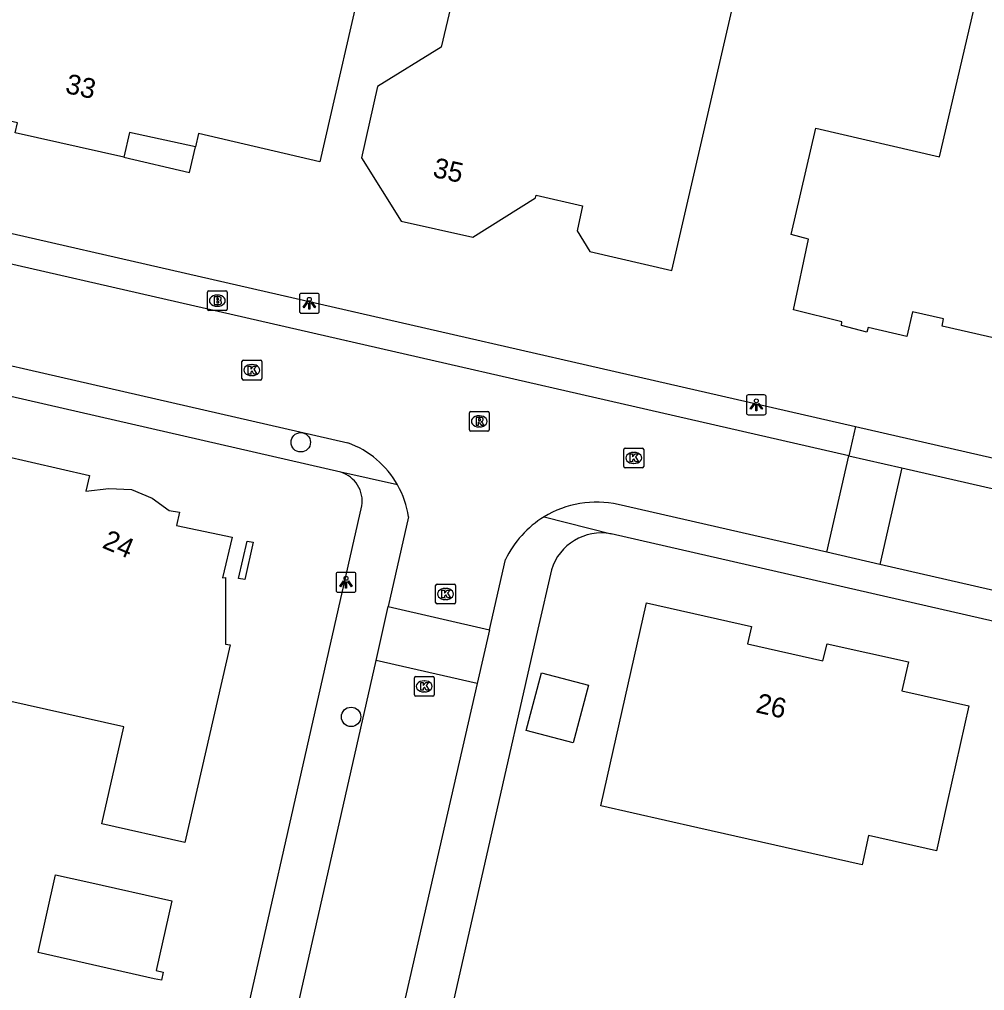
# Model space of a CAD drawing. Extents: x 159628 to 160723, y 388176 to 389416.
# Drawn here: x 160229.27 to 160277.93, y 388762.44 to 388811.4 of the extents above; entities that cross this region are included whole.
import ezdxf

# ---------------------------------------------------------------- set-up
doc = ezdxf.new("R2010")
doc.units = 0
for name, color, linetype in [('IMGEO_Boom', 7, 'Continuous'), ('IMGEO_Brandkraan', 7, 'Continuous'), ('IMGEO_Kolk', 7, 'Continuous'), ('IMGEO_Lichtpunt', 7, 'Continuous'), ('IMGEO_Muur', 7, 'Continuous'), ('IMGEO_Pand', 7, 'Continuous'), ('IMGEO_Pand_nummerreeks', 7, 'Continuous'), ('IMGEO_Pand_overbouw', 7, 'Continuous'), ('IMGEO_Pand_vergunning_verleend', 7, 'Continuous'), ('IMGEO_Rijbaan_lokaal_open', 7, 'Continuous'), ('IMGEO_Rioolput', 7, 'Continuous'), ('IMGEO_Voetpad_open', 7, 'Continuous')]:
    doc.layers.add(name, color=color, linetype=linetype)

msp = doc.modelspace()

# ---------------------------------------------------------------- linework, layer by layer
at = {"layer": 'IMGEO_Boom'}
for centre in [(160243.453, 388790.083), (160245.991, 388776.24)]:
    msp.add_circle(centre, 0.489, dxfattribs=at)
at = {"layer": 'IMGEO_Brandkraan'}
for p, q in [((160238.747, 388796.798), (160238.747, 388797.65)), ((160238.822, 388797.724), (160239.674, 388797.724)), ((160239.235, 388797.504), (160239.26, 388797.504)), ((160239.748, 388797.65), (160239.748, 388796.798)), ((160239.674, 388796.724), (160238.822, 388796.724)), ((160239.258, 388796.944), (160239.233, 388796.944))]:
    msp.add_line(p, q, dxfattribs=at)
for points in [[(160238.747, 388796.798), (160238.747, 388797.65)], [(160238.822, 388797.724), (160239.674, 388797.724)], [(160239.748, 388797.65), (160239.748, 388796.798)], [(160239.095, 388797.424), (160239.095, 388797.024), (160239.308, 388797.024)], [(160239.326, 388797.424), (160239.095, 388797.424)], [(160239.274, 388797.343), (160239.22, 388797.343), (160239.22, 388797.267)], [(160239.22, 388797.267), (160239.273, 388797.267)], [(160239.282, 388797.191), (160239.22, 388797.191), (160239.22, 388797.11)], [(160239.22, 388797.11), (160239.282, 388797.11)], [(160239.674, 388796.724), (160238.822, 388796.724)]]:
    msp.add_lwpolyline(points, dxfattribs=at)
for centre, radius, start, end in [((160238.824, 388797.648), 0.0765, 91.552, 178.448), ((160238.824, 388797.648), 0.0765, 91.552, 178.448), ((160239.672, 388797.648), 0.0765, 1.552, 88.448), ((160239.672, 388797.648), 0.0765, 1.552, 88.448), ((160239.275, 388797.305), 0.0379, 267.8285, 90.9355), ((160239.283, 388797.15), 0.0404, 269.8759, 90.5077), ((160239.314, 388797.275), 0.251, 268.6676, 293.5347), ((160239.33, 388797.279), 0.145, 59.4692, 91.5367), ((160239.355, 388797.326), 0.0922, 285.5137, 58.1501), ((160239.36, 388797.134), 0.105, 301.3115, 78.989), ((160238.824, 388796.8), 0.0765, 181.552, 268.448), ((160238.824, 388796.8), 0.0765, 181.552, 268.448), ((160239.672, 388796.8), 0.0765, 271.552, 358.448), ((160239.672, 388796.8), 0.0765, 271.552, 358.448)]:
    msp.add_arc(centre, radius, start, end, dxfattribs=at)
for centre, major_axis, ratio, start_param, end_param in [((160239.234, 388797.224), (-0.387, 0.002), 0.722429, 4.712389, 7.853982), ((160239.259, 388797.224), (-0.39, 0.002), 0.717154, 1.570796, 4.712389)]:
    msp.add_ellipse(centre, major_axis=major_axis, ratio=ratio, start_param=start_param, end_param=end_param, dxfattribs=at)
at = {"layer": 'IMGEO_Kolk'}
for p, q in [((160240.49, 388793.297), (160240.49, 388794.149)), ((160240.565, 388794.223), (160241.417, 388794.223)), ((160241.491, 388794.149), (160241.491, 388793.297)), ((160240.978, 388794.003), (160241.003, 388794.003)), ((160241.417, 388793.223), (160240.565, 388793.223)), ((160241.001, 388793.443), (160240.976, 388793.443)), ((160259.741, 388788.867), (160259.741, 388789.719)), ((160259.816, 388789.793), (160260.668, 388789.793)), ((160260.742, 388789.719), (160260.742, 388788.867)), ((160260.229, 388789.573), (160260.254, 388789.573)), ((160260.668, 388788.793), (160259.816, 388788.793)), ((160260.252, 388789.013), (160260.227, 388789.013)), ((160250.253, 388782.008), (160250.253, 388782.86)), ((160250.328, 388782.934), (160251.18, 388782.934)), ((160251.254, 388782.86), (160251.254, 388782.008)), ((160250.741, 388782.714), (160250.766, 388782.714)), ((160251.18, 388781.934), (160250.328, 388781.934)), ((160250.764, 388782.154), (160250.739, 388782.154)), ((160249.18, 388777.351), (160249.18, 388778.203)), ((160249.255, 388778.277), (160250.107, 388778.277)), ((160249.668, 388778.057), (160249.693, 388778.057)), ((160250.181, 388778.203), (160250.181, 388777.351)), ((160249.691, 388777.497), (160249.666, 388777.497)), ((160250.107, 388777.277), (160249.255, 388777.277))]:
    msp.add_line(p, q, dxfattribs=at)
for points in [[(160240.49, 388793.297), (160240.49, 388794.149)], [(160240.565, 388794.223), (160241.417, 388794.223)], [(160241.491, 388794.149), (160241.491, 388793.297)], [(160240.811, 388793.923), (160240.934, 388793.923), (160240.934, 388793.772), (160241.064, 388793.923), (160241.228, 388793.923), (160241.082, 388793.772), (160241.235, 388793.523), (160241.083, 388793.523), (160240.998, 388793.687), (160240.934, 388793.62), (160240.934, 388793.523), (160240.811, 388793.523), (160240.811, 388793.923)], [(160241.417, 388793.223), (160240.565, 388793.223)], [(160259.741, 388788.867), (160259.741, 388789.719)], [(160259.816, 388789.793), (160260.668, 388789.793)], [(160260.742, 388789.719), (160260.742, 388788.867)], [(160260.062, 388789.493), (160260.185, 388789.493), (160260.185, 388789.342), (160260.315, 388789.493), (160260.479, 388789.493), (160260.333, 388789.342), (160260.486, 388789.093), (160260.334, 388789.093), (160260.249, 388789.257), (160260.185, 388789.19), (160260.185, 388789.093), (160260.062, 388789.093), (160260.062, 388789.493)], [(160260.668, 388788.793), (160259.816, 388788.793)], [(160250.253, 388782.008), (160250.253, 388782.86)], [(160250.328, 388782.934), (160251.18, 388782.934)], [(160251.254, 388782.86), (160251.254, 388782.008)], [(160250.574, 388782.634), (160250.697, 388782.634), (160250.697, 388782.483), (160250.827, 388782.634), (160250.991, 388782.634), (160250.845, 388782.483), (160250.998, 388782.234), (160250.846, 388782.234), (160250.761, 388782.398), (160250.697, 388782.331), (160250.697, 388782.234), (160250.574, 388782.234), (160250.574, 388782.634)], [(160251.18, 388781.934), (160250.328, 388781.934)], [(160249.18, 388777.351), (160249.18, 388778.203)], [(160249.255, 388778.277), (160250.107, 388778.277)], [(160249.501, 388777.977), (160249.624, 388777.977), (160249.624, 388777.826), (160249.754, 388777.977), (160249.918, 388777.977), (160249.772, 388777.826), (160249.925, 388777.577), (160249.773, 388777.577), (160249.688, 388777.741), (160249.624, 388777.674), (160249.624, 388777.577), (160249.501, 388777.577), (160249.501, 388777.977)], [(160250.181, 388778.203), (160250.181, 388777.351)], [(160250.107, 388777.277), (160249.255, 388777.277)]]:
    msp.add_lwpolyline(points, dxfattribs=at)
for centre, start, end in [((160240.567, 388794.147), 91.552, 178.448), ((160240.567, 388794.147), 91.552, 178.448), ((160241.415, 388794.147), 1.552, 88.448), ((160241.415, 388794.147), 1.552, 88.448), ((160240.567, 388793.299), 181.552, 268.448), ((160240.567, 388793.299), 181.552, 268.448), ((160241.415, 388793.299), 271.552, 358.448), ((160241.415, 388793.299), 271.552, 358.448), ((160259.818, 388789.717), 91.552, 178.448), ((160259.818, 388789.717), 91.552, 178.448), ((160260.666, 388789.717), 1.552, 88.448), ((160260.666, 388789.717), 1.552, 88.448), ((160259.818, 388788.869), 181.552, 268.448), ((160259.818, 388788.869), 181.552, 268.448), ((160260.666, 388788.869), 271.552, 358.448), ((160260.666, 388788.869), 271.552, 358.448), ((160250.33, 388782.858), 91.552, 178.448), ((160250.33, 388782.858), 91.552, 178.448), ((160251.178, 388782.858), 1.552, 88.448), ((160251.178, 388782.858), 1.552, 88.448), ((160250.33, 388782.01), 181.552, 268.448), ((160250.33, 388782.01), 181.552, 268.448), ((160251.178, 388782.01), 271.552, 358.448), ((160251.178, 388782.01), 271.552, 358.448), ((160249.257, 388778.201), 91.552, 178.448), ((160249.257, 388778.201), 91.552, 178.448), ((160250.105, 388778.201), 1.552, 88.448), ((160250.105, 388778.201), 1.552, 88.448), ((160249.257, 388777.353), 181.552, 268.448), ((160249.257, 388777.353), 181.552, 268.448), ((160250.105, 388777.353), 271.552, 358.448), ((160250.105, 388777.353), 271.552, 358.448)]:
    msp.add_arc(centre, 0.0765, start, end, dxfattribs=at)
for centre, major_axis, ratio, start_param, end_param in [((160240.977, 388793.723), (-0.387, 0.002), 0.722429, 4.712389, 7.853982), ((160241.002, 388793.723), (-0.39, 0.002), 0.717154, 1.570796, 4.712389), ((160260.228, 388789.293), (-0.387, 0.002), 0.722429, 4.712389, 7.853982), ((160260.253, 388789.293), (-0.39, 0.002), 0.717154, 1.570796, 4.712389), ((160250.74, 388782.434), (-0.387, 0.002), 0.722429, 4.712389, 7.853982), ((160250.765, 388782.434), (-0.39, 0.002), 0.717154, 1.570796, 4.712389), ((160249.667, 388777.777), (-0.387, 0.002), 0.722429, 4.712389, 7.853982), ((160249.692, 388777.777), (-0.39, 0.002), 0.717154, 1.570796, 4.712389)]:
    msp.add_ellipse(centre, major_axis=major_axis, ratio=ratio, start_param=start_param, end_param=end_param, dxfattribs=at)
at = {"layer": 'IMGEO_Lichtpunt'}
for p, q in [((160243.389, 388797.494), (160243.389, 388796.687)), ((160243.389, 388797.494), (160243.389, 388796.687)), ((160244.291, 388797.589), (160243.483, 388797.589)), ((160244.291, 388797.589), (160243.483, 388797.589)), ((160244.385, 388796.687), (160244.385, 388797.494)), ((160244.385, 388796.687), (160244.385, 388797.494)), ((160243.483, 388796.593), (160244.291, 388796.593)), ((160243.483, 388796.593), (160244.291, 388796.593)), ((160265.922, 388792.376), (160265.922, 388791.569)), ((160265.922, 388792.376), (160265.922, 388791.569)), ((160266.824, 388792.471), (160266.016, 388792.471)), ((160266.824, 388792.471), (160266.016, 388792.471)), ((160266.918, 388791.569), (160266.918, 388792.376)), ((160266.918, 388791.569), (160266.918, 388792.376)), ((160266.016, 388791.475), (160266.824, 388791.475)), ((160266.016, 388791.475), (160266.824, 388791.475)), ((160245.237, 388783.427), (160245.237, 388782.62)), ((160245.237, 388783.427), (160245.237, 388782.62)), ((160246.139, 388783.522), (160245.331, 388783.522)), ((160246.139, 388783.522), (160245.331, 388783.522)), ((160246.233, 388782.62), (160246.233, 388783.427)), ((160246.233, 388782.62), (160246.233, 388783.427)), ((160245.331, 388782.526), (160246.139, 388782.526)), ((160245.331, 388782.526), (160246.139, 388782.526))]:
    msp.add_line(p, q, dxfattribs=at)
for points in [[(160243.763, 388797.158), (160243.802, 388797.13), (160243.614, 388796.868), (160243.576, 388796.895), (160243.763, 388797.158)], [(160243.865, 388797.11), (160243.912, 388797.11), (160243.912, 388796.788), (160243.865, 388796.788), (160243.865, 388797.11)], [(160243.975, 388797.13), (160244.013, 388797.157), (160244.2, 388796.895), (160244.161, 388796.867), (160243.975, 388797.13)], [(160266.296, 388792.04), (160266.335, 388792.012), (160266.147, 388791.75), (160266.109, 388791.777), (160266.296, 388792.04)], [(160266.398, 388791.992), (160266.445, 388791.992), (160266.445, 388791.67), (160266.398, 388791.67), (160266.398, 388791.992)], [(160266.508, 388792.012), (160266.546, 388792.039), (160266.733, 388791.777), (160266.694, 388791.749), (160266.508, 388792.012)], [(160245.611, 388783.091), (160245.65, 388783.063), (160245.462, 388782.801), (160245.424, 388782.828), (160245.611, 388783.091)], [(160245.713, 388783.043), (160245.76, 388783.043), (160245.76, 388782.721), (160245.713, 388782.721), (160245.713, 388783.043)], [(160245.823, 388783.063), (160245.861, 388783.09), (160246.048, 388782.828), (160246.009, 388782.8), (160245.823, 388783.063)]]:
    msp.add_lwpolyline(points, dxfattribs=at)
for centre in [(160243.888, 388797.292), (160266.421, 388792.174), (160245.736, 388783.225)]:
    msp.add_circle(centre, 0.0994, dxfattribs=at)
for centre, start, end in [((160243.483, 388797.494), 90, 180), ((160243.483, 388797.494), 90, 180), ((160244.291, 388797.494), 0, 90), ((160244.291, 388797.494), 0, 90), ((160243.483, 388796.687), 180, 270), ((160243.483, 388796.687), 180, 270), ((160244.291, 388796.687), 270, 0), ((160244.291, 388796.687), 270, 360), ((160266.016, 388792.376), 90, 180), ((160266.016, 388792.376), 90, 180), ((160266.824, 388792.376), 0, 90), ((160266.824, 388792.376), 0, 90), ((160266.016, 388791.569), 180, 270), ((160266.016, 388791.569), 180, 270), ((160266.824, 388791.569), 270, 0), ((160266.824, 388791.569), 270, 360), ((160245.331, 388783.427), 90, 180), ((160245.331, 388783.427), 90, 180), ((160246.139, 388783.427), 0, 90), ((160246.139, 388783.427), 0, 90), ((160245.331, 388782.62), 180, 270), ((160245.331, 388782.62), 180, 270), ((160246.139, 388782.62), 270, 0), ((160246.139, 388782.62), 270, 360)]:
    msp.add_arc(centre, 0.0946, start, end, dxfattribs=at)
at = {"layer": 'IMGEO_Muur'}
msp.add_lwpolyline([(160255.413, 388780.668), (160250.605, 388759.487)], dxfattribs=at)
at = {"layer": 'IMGEO_Pand'}
for points in [[(160230.3, 388825.52), (160235.18, 388824.39), (160233.066, 388815.136), (160237.936, 388814.024), (160238.492, 388816.459), (160246.781, 388814.565), (160244.42, 388804.232), (160238.294, 388805.647), (160238.151, 388804.981), (160234.819, 388805.697), (160234.528, 388804.454), (160229.054, 388805.682), (160229.175, 388806.194), (160226.037, 388806.911), (160230.3, 388825.52)], [(160268.515, 388820.051), (160263.524, 388821.2), (160263.093, 388819.326), (160262.16, 388818.81), (160257.56, 388815.77), (160257.054, 388813.602), (160254.718, 388814.153), (160250.995, 388811.984), (160250.534, 388810.007), (160247.33, 388808.02), (160246.521, 388804.426), (160248.516, 388801.236), (160252.137, 388800.433), (160255.292, 388802.402), (160255.322, 388802.538), (160257.666, 388801.999), (160257.392, 388800.741), (160258.022, 388799.7), (160262.168, 388798.74), (160266.3, 388816.682), (160267.667, 388816.368), (160268.515, 388820.051)], [(160269.416, 388805.915), (160275.66, 388804.469), (160277.599, 388812.844), (160284.612, 388811.221), (160282.403, 388801.679), (160283.279, 388801.476), (160281.686, 388794.597), (160275.782, 388795.937), (160275.862, 388796.301), (160274.298, 388796.665), (160274.011, 388795.415), (160272.055, 388795.867), (160271.994, 388795.641), (160270.709, 388795.976), (160270.739, 388796.156), (160268.289, 388796.758), (160269.045, 388800.332), (160268.176, 388800.561), (160269.416, 388805.915)], [(160225.582, 388782.342), (160226.682, 388787.219), (160227.863, 388786.896), (160228.415, 388789.41), (160232.81, 388788.401), (160232.625, 388787.614), (160233.783, 388787.748), (160234.916, 388787.702), (160235.956, 388787.261), (160236.824, 388786.651), (160237.346, 388786.564), (160237.198, 388785.885), (160240.002, 388785.299), (160239.512, 388783.241), (160239.665, 388783.27), (160239.665, 388779.907), (160239.89, 388779.878), (160237.611, 388769.901), (160233.427, 388770.838), (160234.531, 388775.732), (160228.692, 388777.049), (160228.185, 388774.802), (160224.089, 388775.726), (160225.582, 388782.342)], [(160240.755, 388785.091), (160241.051, 388785.043), (160240.631, 388783.16), (160240.317, 388783.218), (160240.755, 388785.091)], [(160258.59, 388771.75), (160260.888, 388781.981), (160266.176, 388780.795), (160265.981, 388779.92), (160269.771, 388779.062), (160269.985, 388779.928), (160274.087, 388779.022), (160273.75, 388777.555), (160277.141, 388776.794), (160276.043, 388771.917), (160275.496, 388769.489), (160272.084, 388770.257), (160271.752, 388768.785), (160263.468, 388770.651), (160258.59, 388771.75)], [(160231.09, 388768.28), (160232.765, 388767.904), (160236.961, 388766.962), (160236.171, 388763.458), (160236.513, 388763.364), (160236.426, 388762.959), (160236.069, 388763.039), (160230.21, 388764.36), (160231.09, 388768.28)]]:
    msp.add_lwpolyline(points, dxfattribs=at)
at = {"layer": 'IMGEO_Pand_overbouw'}
msp.add_lwpolyline([(160234.528, 388804.454), (160237.844, 388803.691), (160238.151, 388804.981), (160234.819, 388805.697)], close=True, dxfattribs=at)
at = {"layer": 'IMGEO_Pand_vergunning_verleend'}
msp.add_lwpolyline([(160257.955, 388777.838), (160257.192, 388774.937), (160254.821, 388775.56), (160255.584, 388778.462), (160257.955, 388777.838)], dxfattribs=at)
at = {"layer": 'IMGEO_Rijbaan_lokaal_open'}
for points in [[(160271.082, 388789.403), (160213.639, 388802.545)], [(160212.526, 388797.678), (160245.83, 388790.053)], [(160269.969, 388784.539), (160271.082, 388789.403)], [(160271.082, 388789.403), (160273.762, 388788.79)], [(160273.762, 388788.79), (160272.649, 388783.925)], [(160273.762, 388788.79), (160333.234, 388775.183)], [(160269.969, 388784.539), (160259.458, 388786.946)], [(160248.89, 388786.325), (160247.865, 388781.796)], [(160272.649, 388783.925), (160269.969, 388784.539)], [(160252.966, 388780.629), (160253.777, 388784.174)], [(160332.119, 388770.308), (160272.649, 388783.925)], [(160247.25, 388779.082), (160247.865, 388781.796)], [(160247.865, 388781.796), (160252.966, 388780.629)], [(160252.966, 388780.629), (160252.345, 388777.916)], [(160236.732, 388732.697), (160239.37, 388744.275), (160240.666, 388750), (160247.25, 388779.082)], [(160252.345, 388777.916), (160247.25, 388779.082)], [(160252.345, 388777.916), (160245.957, 388750), (160244.339, 388742.931), (160241.762, 388731.537)]]:
    msp.add_lwpolyline(points, dxfattribs=at)
for centre, radius, start, end in [((160244.237, 388785.625), 4.706, 29.3444, 70.2095), ((160244.261, 388785.634), 4.68, 8.4863, 29.3867), ((160258.363, 388781.986), 5.08, 77.5556, 121.3442), ((160258.364, 388781.981), 5.084, 121.3175, 154.4436)]:
    msp.add_arc(centre, radius, start, end, dxfattribs=at)
at = {"layer": 'IMGEO_Rioolput'}
for p, q in [((160252.029, 388791.639), (160252.881, 388791.639)), ((160251.954, 388790.713), (160251.954, 388791.565)), ((160252.442, 388791.419), (160252.467, 388791.419)), ((160252.955, 388791.565), (160252.955, 388790.713)), ((160252.881, 388790.639), (160252.029, 388790.639)), ((160252.465, 388790.859), (160252.44, 388790.859))]:
    msp.add_line(p, q, dxfattribs=at)
for points in [[(160252.029, 388791.639), (160252.881, 388791.639)], [(160251.954, 388790.713), (160251.954, 388791.565)], [(160252.543, 388791.337), (160252.291, 388791.339), (160252.291, 388790.939)], [(160252.291, 388790.939), (160252.415, 388790.939), (160252.415, 388791.101), (160252.426, 388791.101)], [(160252.469, 388791.258), (160252.415, 388791.258), (160252.415, 388791.177)], [(160252.415, 388791.177), (160252.467, 388791.177)], [(160252.955, 388791.565), (160252.955, 388790.713)], [(160252.881, 388790.639), (160252.029, 388790.639)], [(160252.473, 388791.072), (160252.544, 388790.939), (160252.684, 388790.939), (160252.619, 388791.065)]]:
    msp.add_lwpolyline(points, dxfattribs=at)
for centre, radius, start, end in [((160252.031, 388791.563), 0.0765, 91.552, 178.448), ((160252.031, 388791.563), 0.0765, 91.552, 178.448), ((160252.879, 388791.563), 0.0765, 1.552, 88.448), ((160252.879, 388791.563), 0.0765, 1.552, 88.448), ((160252.425, 388791.048), 0.0533, 26.0293, 88.6989), ((160252.451, 388791.366), 0.19, 274.7715, 282.9687), ((160252.475, 388791.162), 0.0964, 77.0061, 93.1865), ((160252.489, 388791.219), 0.0378, 276.6634, 79.6772), ((160252.542, 388791.227), 0.109, 350.3612, 89.416), ((160252.54, 388791.227), 0.112, 277.5842, 350.9817), ((160252.524, 388791.012), 0.108, 29.5134, 73.7905), ((160252.031, 388790.715), 0.0765, 181.552, 268.448), ((160252.031, 388790.715), 0.0765, 181.552, 268.448), ((160252.879, 388790.715), 0.0765, 271.552, 358.448), ((160252.879, 388790.715), 0.0765, 271.552, 358.448)]:
    msp.add_arc(centre, radius, start, end, dxfattribs=at)
for centre, major_axis, ratio, start_param, end_param in [((160252.441, 388791.139), (-0.387, 0.002), 0.722429, 4.712389, 7.853982), ((160252.466, 388791.139), (-0.39, 0.002), 0.717154, 1.570796, 4.712389)]:
    msp.add_ellipse(centre, major_axis=major_axis, ratio=ratio, start_param=start_param, end_param=end_param, dxfattribs=at)
at = {"layer": 'IMGEO_Voetpad_open'}
for points in [[(160184.386, 388810.793), (160213.977, 388804.022), (160271.421, 388790.878)], [(160245.477, 388788.575), (160212.187, 388796.199), (160181.552, 388803.215)], [(160271.421, 388790.878), (160271.082, 388789.403)], [(160271.421, 388790.878), (160340.358, 388775.105)], [(160248.339, 388787.931), (160245.477, 388788.575)], [(160234.722, 388734.828), (160237.013, 388744.82), (160238.186, 388750), (160246.535, 388786.875)], [(160255.721, 388786.324), (160259.096, 388785.469)], [(160338.544, 388767.28), (160259.096, 388785.469)], [(160256.091, 388783.658), (160255.413, 388780.668), (160250.605, 388759.487), (160247.874, 388747.481), (160244.574, 388732.971)]]:
    msp.add_lwpolyline(points, dxfattribs=at)
for centre, radius, start, end in [((160245.017, 388787.109), 1.536, 351.2302, 72.5622), ((160258.614, 388782.87), 2.644, 79.5016, 162.65)]:
    msp.add_arc(centre, radius, start, end, dxfattribs=at)

# ---------------------------------------------------------------- texts
at = {"layer": 'IMGEO_Pand_nummerreeks'}
for s, rotation, p in [('33', 347.356, (160231.537, 388807.708)), ('35', 347.4981, (160250.065, 388803.474)), ('24', 337.0212, (160233.395, 388784.785)), ('26', 347.2441, (160266.346, 388776.475))]:
    msp.add_text(s, height=1, rotation=rotation, dxfattribs=at).set_placement(p)

doc.saveas('drawing.dxf')
